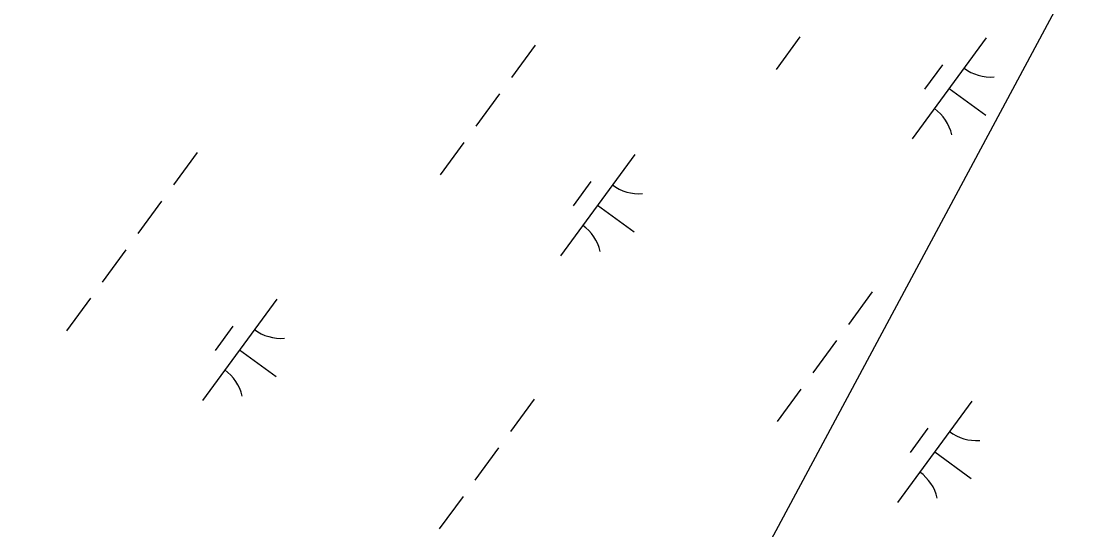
# Model space of a CAD drawing. Extents: x 3905714 to 3926767, y 183354 to 205755.
# Drawn here: x 3918698.8 to 3919124.9, y 193592.6 to 193795.1 of the extents above; entities that cross this region are included whole.
import ezdxf

# ---------------------------------------------------------------- set-up
doc = ezdxf.new("R2010")
doc.units = 0
doc.layers.add('V-UTIL-LINE', color=7, linetype='Continuous')
doc.layers.add('V-WETL-SWMP', color=7, linetype='Continuous')

msp = doc.modelspace()

# ---------------------------------------------------------------- linework, layer by layer
at = {"layer": 'V-UTIL-LINE'}
msp.add_lwpolyline([(3922094.67, 198742.56), (3921080.02, 197477.61), (3915734.79, 187496.67)], dxfattribs=at)
at = {"layer": 'V-WETL-SWMP'}
for p, q in [((3918903.35, 193785.6), (3918893.89, 193772.69)), ((3919008.76, 193788.89), (3918999.3, 193775.98)), ((3919082.94, 193788.56), (3919053.39, 193748.23)), ((3919065.49, 193777.79), (3919058.4, 193768.11)), ((3918889.16, 193766.24), (3918879.71, 193753.33)), ((3919068.17, 193768.39), (3919082.69, 193757.76)), ((3918874.98, 193746.88), (3918865.52, 193733.97)), ((3918768.82, 193742.84), (3918759.36, 193729.93)), ((3918942.99, 193742.05), (3918913.44, 193701.71)), ((3918925.54, 193731.28), (3918918.44, 193721.6)), ((3918754.63, 193723.48), (3918745.18, 193710.57)), ((3918928.21, 193721.88), (3918942.73, 193711.24)), ((3918740.45, 193704.12), (3918730.99, 193691.21)), ((3918726.27, 193684.76), (3918716.81, 193671.85)), ((3918800.45, 193684.43), (3918770.9, 193644.1)), ((3919037.53, 193687.29), (3919028.07, 193674.38)), ((3918783, 193673.66), (3918775.9, 193663.98)), ((3919023.34, 193667.93), (3919013.89, 193655.02)), ((3918785.67, 193664.26), (3918800.19, 193653.62)), ((3919009.16, 193648.57), (3918999.7, 193635.66)), ((3918903, 193644.53), (3918893.54, 193631.63)), ((3919077.17, 193643.74), (3919047.62, 193603.41)), ((3919059.72, 193632.97), (3919052.62, 193623.29)), ((3918888.81, 193625.17), (3918879.36, 193612.27)), ((3919062.39, 193623.57), (3919076.91, 193612.93)), ((3918874.63, 193605.81), (3918865.17, 193592.91))]:
    msp.add_line(p, q, dxfattribs=at)
for centre, start, end in [((3919084.68, 193790.53), 233, 274.5436), ((3919052.04, 193745.97), 13, 54.5436), ((3918944.73, 193744.02), 233, 274.5436), ((3918912.08, 193699.46), 13, 54.5436), ((3918802.19, 193686.4), 233, 274.5436), ((3918769.54, 193641.84), 13, 54.5436), ((3919078.91, 193645.71), 233, 274.5436), ((3919046.26, 193601.15), 13, 54.5436)]:
    msp.add_arc(centre, 17.62, start, end, dxfattribs=at)

doc.saveas('drawing.dxf')
